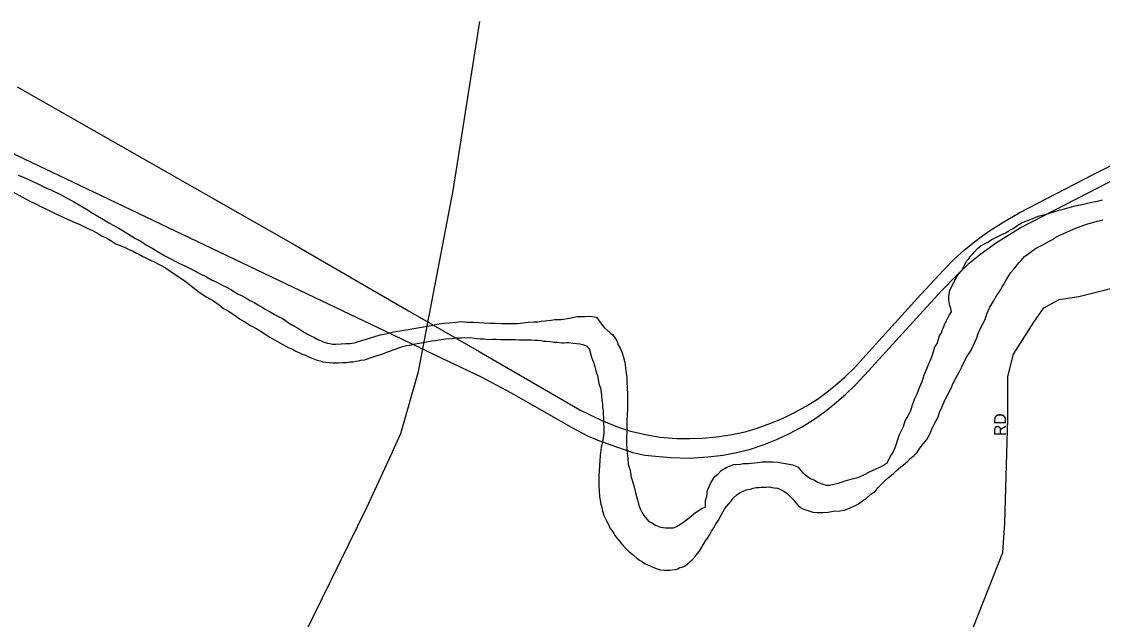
# Model space of a CAD drawing. Extents: x 2010165 to 2382125, y 1060529 to 1407316.
# Drawn here: x 2185453 to 2190036, y 1254931 to 1257465 of the extents above; entities that cross this region are included whole.
import ezdxf

# ---------------------------------------------------------------- set-up
doc = ezdxf.new("R2010")
doc.units = 0
for name, color, linetype in [('GM_X_City_Street', 7, 'Continuous'), ('GM_X_City_Street_Text', 7, 'Continuous'), ('GM_X_Minor_River', 7, 'Continuous'), ('GM_X_Rail_Line', 7, 'Continuous'), ('GM_X_US_Route', 7, 'Continuous')]:
    doc.layers.add(name, color=color, linetype=linetype)

msp = doc.modelspace()

# ---------------------------------------------------------------- linework, layer by layer
at = {"layer": 'GM_X_City_Street'}
msp.add_lwpolyline([(2188187.8, 1253451.3), (2188815.3, 1253736.2), (2189044.5, 1253863.6), (2189119.4, 1253955), (2189200.6, 1254128.1), (2189384.1, 1254630.9), (2189613.8, 1255214.8), (2189622.8, 1255340.6), (2189634.8, 1255781.2), (2189635.2, 1255960.9), (2189658.7, 1256054.9), (2189745.7, 1256191.3), (2189787.4, 1256252), (2189852.4, 1256286.9), (2189936, 1256299.5), (2190636.2, 1256474.5)], dxfattribs=at)
at = {"layer": 'GM_X_Minor_River'}
for points in [[(2185438.9, 1256814.4), (2185457.1, 1256806.6), (2185477.2, 1256798.9), (2185497.4, 1256789.1), (2185521.6, 1256777.3), (2185549.9, 1256763.6), (2185580.1, 1256749.9), (2185618.5, 1256732.3), (2185646.8, 1256716.6), (2185675.1, 1256700.9), (2185701.3, 1256685.2), (2185727.6, 1256669.4), (2185751.9, 1256653.7), (2185776.1, 1256639.9), (2185800.4, 1256626.2), (2185822.6, 1256612.4), (2185844.8, 1256600.6), (2185865, 1256588.8), (2185935.8, 1256545.6), (2185958, 1256533.8), (2185982.3, 1256518), (2186006.5, 1256504.3), (2186032.8, 1256488.5), (2186061.1, 1256472.8), (2186091.4, 1256457.1), (2186119.7, 1256441.4), (2186147.9, 1256427.7), (2186176.2, 1256414), (2186210.5, 1256396.4), (2186236.8, 1256382.6), (2186259, 1256370.9), (2186281.2, 1256361.1), (2186301.4, 1256349.3), (2186321.6, 1256339.5), (2186339.7, 1256329.7), (2186355.9, 1256319.9), (2186372.1, 1256310), (2186388.2, 1256302.2), (2186404.4, 1256294.4), (2186420.6, 1256282.5), (2186440.7, 1256274.7), (2186454.9, 1256264.9), (2186473.1, 1256255.1), (2186489.3, 1256245.2), (2186507.4, 1256235.4), (2186525.6, 1256223.6), (2186543.8, 1256213.8), (2186555.9, 1256207.9), (2186570.1, 1256200.1), (2186584.3, 1256188.2), (2186602.4, 1256178.4), (2186626.7, 1256164.6), (2186644.9, 1256152.8)], [(2185403.7, 1256749.8), (2185454.2, 1256722.3), (2185472.4, 1256712.5), (2185490.6, 1256702.7), (2185512.8, 1256692.9), (2185535, 1256681.2), (2185559.2, 1256669.4), (2185597.6, 1256649.8), (2185631.9, 1256634.2), (2185666.2, 1256618.6), (2185700.4, 1256604.9), (2185730.7, 1256589.2), (2185756.9, 1256577.5), (2185779.2, 1256565.7), (2185795.3, 1256555.9), (2185809.4, 1256550), (2185821.6, 1256542.2), (2185835.7, 1256534.3), (2185849.9, 1256524.4), (2185874.1, 1256514.7), (2185892.2, 1256506.9), (2185908.4, 1256499.1), (2185926.5, 1256491.3), (2185940.7, 1256483.4), (2185952.8, 1256477.5), (2185966.9, 1256469.7), (2185983.1, 1256461.8), (2185999.2, 1256454), (2186015.4, 1256446.2), (2186063.8, 1256420.7), (2186078, 1256410.8), (2186096.2, 1256399), (2186144.8, 1256365.5), (2186173.1, 1256343.8), (2186205.6, 1256318.1), (2186238, 1256296.4), (2186266.2, 1256280.7), (2186290.5, 1256264.9), (2186308.8, 1256249.1), (2186329, 1256239.3), (2186343.1, 1256229.4), (2186359.3, 1256219.6), (2186377.5, 1256205.8), (2186399.8, 1256192), (2186424.1, 1256176.2), (2186450.3, 1256162.5), (2186476.6, 1256146.8), (2186502.9, 1256129), (2186583.7, 1256083.8), (2186601.9, 1256076), (2186616, 1256068.2), (2186628.1, 1256062.3), (2186640.2, 1256056.4), (2186656.3, 1256050.6), (2186672.5, 1256042.8), (2186688.6, 1256036.9), (2186702.7, 1256031.1), (2186718.8, 1256027.3), (2186730.9, 1256023.4), (2186742.9, 1256021.6), (2186757, 1256019.7), (2186771.1, 1256017.9), (2186783.1, 1256018), (2186797.1, 1256018.2), (2186815.1, 1256020.4), (2186831.2, 1256020.6), (2186845.2, 1256022.8), (2186859.2, 1256023), (2186871.2, 1256025.1), (2186881.2, 1256027.2), (2186891.2, 1256029.4), (2186907.2, 1256031.6), (2186919.2, 1256035.7), (2186931.1, 1256039.9), (2186945.1, 1256044.1), (2186957.1, 1256048.2), (2186971.1, 1256052.4), (2186985, 1256056.6), (2186997, 1256062.8), (2187010.9, 1256066.9), (2187028.9, 1256073.2), (2187040.9, 1256077.3), (2187052.8, 1256081.5), (2187068.8, 1256087.7), (2187084.8, 1256091.9), (2187098.8, 1256094.1), (2187114.8, 1256098.3)], [(2189389.9, 1256260.2), (2189385.6, 1256286.3), (2189385.4, 1256300.3), (2189389, 1256326.5), (2189398.8, 1256344.6), (2189410.5, 1256368.9), (2189424.2, 1256393.1), (2189440, 1256409.3), (2189459.5, 1256449.7), (2189469.4, 1256459.9), (2189477.3, 1256470), (2189487.1, 1256480.1), (2189495, 1256490.3), (2189506.9, 1256502.5), (2189520.7, 1256514.7), (2189536.7, 1256522.9), (2189552.6, 1256531.1), (2189564.5, 1256539.3), (2189578.4, 1256547.5), (2189592.4, 1256553.6), (2189604.3, 1256559.8), (2189616.3, 1256566), (2189626.2, 1256570.1), (2189636.2, 1256576.2), (2189646.1, 1256582.4), (2189658, 1256588.6), (2189673.9, 1256598.8), (2189695.8, 1256613.1), (2189731.7, 1256625.6), (2189763.6, 1256640), (2189797.6, 1256648.4), (2189825.5, 1256656.8), (2189853.5, 1256665.2), (2189875.4, 1256671.5), (2189899.4, 1256677.8), (2189921.4, 1256684.1), (2189943.4, 1256688.3), (2189961.3, 1256692.6), (2189979.3, 1256696.8), (2190005.3, 1256703.1), (2190021.3, 1256705.3), (2190037.3, 1256709.5)], [(2189381.1, 1255884.9), (2189392.8, 1255909.1), (2189404.4, 1255935.3), (2189418.1, 1255959.6), (2189429.9, 1255981.8), (2189441.6, 1256004), (2189451.3, 1256026.2), (2189463, 1256046.4), (2189474.8, 1256064.6), (2189484.6, 1256080.8), (2189504.1, 1256125.2), (2189509.8, 1256143.3), (2189519.5, 1256165.5), (2189529.3, 1256183.7), (2189539.1, 1256201.9), (2189546.8, 1256226), (2189558.4, 1256254.3), (2189574.1, 1256280.5), (2189587.8, 1256302.8), (2189597.6, 1256316.9), (2189605.5, 1256329.1), (2189611.3, 1256341.2), (2189619.2, 1256353.3), (2189627, 1256367.5), (2189636.8, 1256383.6), (2189648.6, 1256401.8), (2189660.4, 1256416), (2189672.3, 1256430.2), (2189682.1, 1256442.4), (2189692, 1256452.5), (2189705.8, 1256468.7), (2189719.7, 1256478.9), (2189737.6, 1256491.2), (2189757.4, 1256505.5), (2189781.3, 1256517.8), (2189803.2, 1256530.1), (2189821.1, 1256540.4), (2189839, 1256550.6), (2189858.9, 1256560.9), (2189880.8, 1256571.2), (2189898.8, 1256577.4), (2189918.7, 1256587.7), (2189946.6, 1256598.1), (2189968.5, 1256606.4), (2189990.5, 1256612.6), (2190014.5, 1256619), (2190038.4, 1256625.3)], [(2188066.2, 1255431.6), (2188070.4, 1255415.6), (2188076.7, 1255399.6), (2188082.9, 1255385.6), (2188091.1, 1255371.7), (2188111.5, 1255347.8), (2188125.6, 1255340), (2188141.8, 1255330.1), (2188161.9, 1255322.3), (2188174, 1255320.5), (2188184, 1255318.6), (2188204.1, 1255318.8), (2188218.1, 1255319), (2188230.1, 1255325.2), (2188251.9, 1255337.5), (2188277.7, 1255357.9), (2188311.4, 1255384.4), (2188339.2, 1255402.8), (2188353.2, 1255406.9), (2188352.8, 1255435), (2188358.6, 1255453.1), (2188360.5, 1255463.2), (2188360.3, 1255475.2), (2188373.9, 1255507.5), (2188391.5, 1255535.8), (2188407.4, 1255548.1), (2188419.2, 1255562.2), (2188443.1, 1255576.6), (2188473, 1255587), (2188501, 1255589.3), (2188513.1, 1255591.5), (2188523.1, 1255591.6), (2188535.1, 1255591.7), (2188547.1, 1255593.9), (2188561.1, 1255594.1), (2188575.1, 1255596.2), (2188593.1, 1255598.5), (2188611.2, 1255598.7), (2188623.2, 1255598.8), (2188637.2, 1255599), (2188659.3, 1255597.2), (2188707.5, 1255589.8), (2188721.6, 1255586), (2188733.7, 1255582.1), (2188745.8, 1255576.2), (2188758, 1255562.3), (2188766.2, 1255552.4), (2188784.4, 1255538.6), (2188798.6, 1255528.7), (2188814.7, 1255520.9), (2188828.9, 1255513), (2188843, 1255507.2), (2188855.1, 1255503.3), (2188865.1, 1255499.4), (2188879.2, 1255499.6), (2188897.2, 1255503.8), (2188921.1, 1255510.1), (2188945.1, 1255518.4), (2188975, 1255526.8), (2188995, 1255531.1), (2189009, 1255537.3), (2189026.9, 1255545.5), (2189050.8, 1255557.8), (2189074.7, 1255568.2), (2189094.6, 1255578.4), (2189108.6, 1255584.6), (2189124.4, 1255596.8), (2189138.1, 1255623.1), (2189147.9, 1255637.3), (2189157.6, 1255659.5), (2189163.4, 1255675.6), (2189167.2, 1255689.7), (2189171.1, 1255701.8), (2189176.9, 1255717.9), (2189184.7, 1255732), (2189192.5, 1255748.2), (2189200.2, 1255772.3), (2189211.9, 1255794.6), (2189223.6, 1255816.8), (2189229.4, 1255836.9), (2189239, 1255865.1), (2189250.7, 1255887.3), (2189260.4, 1255913.5), (2189272.1, 1255939.8), (2189279.7, 1255967.9), (2189312.7, 1256044.6), (2189318.5, 1256060.7), (2189326.2, 1256086.9), (2189336, 1256099.1), (2189339.8, 1256115.2), (2189345.6, 1256133.3), (2189353.4, 1256145.4), (2189357.3, 1256155.5), (2189361.2, 1256165.6), (2189367, 1256179.7), (2189374.8, 1256197.9), (2189382.6, 1256212), (2189388.4, 1256222.1), (2189396.3, 1256234.2), (2189394.1, 1256248.3), (2189389.9, 1256260.2)], [(2186644.9, 1256152.8), (2186663.1, 1256141), (2186679.2, 1256133.1), (2186695.4, 1256125.3), (2186709.5, 1256117.5), (2186723.6, 1256111.6), (2186735.8, 1256105.7), (2186749.9, 1256101.9), (2186759.9, 1256100), (2186772, 1256098.2), (2186786, 1256098.3), (2186808, 1256098.6), (2186828.1, 1256100.8), (2186846.1, 1256101.1), (2186864.1, 1256103.3), (2186878.1, 1256107.5), (2186946, 1256128.3), (2186973.9, 1256136.7), (2187003.9, 1256143.1), (2187031.9, 1256149.5), (2187065.9, 1256155.9), (2187091.9, 1256160.2), (2187115.9, 1256164.5), (2187139.8, 1256168.8), (2187165.9, 1256173.2), (2187189.9, 1256177.4), (2187215.9, 1256181.8), (2187241.9, 1256186.1), (2187267.9, 1256188.4), (2187293.9, 1256190.8), (2187319.9, 1256193.1), (2187342, 1256191.3), (2187368.1, 1256191.6), (2187392.2, 1256189.9), (2187414.2, 1256188.2), (2187438.3, 1256186.5), (2187462.4, 1256186.8), (2187486.5, 1256185.1), (2187512.5, 1256185.4), (2187536.6, 1256185.7), (2187556.6, 1256185.9), (2187578.6, 1256188.2), (2187600.6, 1256190.4), (2187624.7, 1256192.7), (2187642.7, 1256193), (2187656.7, 1256195.1), (2187672.7, 1256197.3), (2187684.8, 1256197.5), (2187698.8, 1256199.7), (2187714.8, 1256201.9), (2187728.8, 1256202), (2187740.8, 1256202.2), (2187776.8, 1256208.6), (2187808.8, 1256215), (2187840.9, 1256215.4), (2187864.9, 1256215.7), (2187881, 1256213.9), (2187891, 1256212), (2187911.5, 1256182.2), (2187923.7, 1256168.3), (2187935.9, 1256156.4), (2187950.1, 1256144.5), (2187960.2, 1256136.6), (2187972.5, 1256118.7), (2187978.7, 1256108.7), (2187982.9, 1256094.8), (2187991.1, 1256080.8), (2187995.2, 1256070.8), (2187999.4, 1256060.8), (2188003.6, 1256046.8), (2188007.8, 1256030.8), (2188012.1, 1256012.8), (2188014.4, 1255992.8), (2188016.6, 1255976.8), (2188018.9, 1255956.7), (2188019.2, 1255934.6), (2188021.4, 1255914.6), (2188021.9, 1255884.5), (2188022.2, 1255862.4), (2188022.4, 1255842.4), (2188022.7, 1255820.3), (2188021, 1255798.2), (2188019.4, 1255774.1), (2188019.7, 1255752.1), (2188020, 1255728), (2188018.4, 1255699.9), (2188018.7, 1255673.8), (2188019, 1255653.7), (2188021.3, 1255637.7), (2188023.6, 1255611.6), (2188025.9, 1255589.6), (2188030.2, 1255571.6), (2188034.4, 1255555.6), (2188036.6, 1255539.6), (2188040.8, 1255525.6), (2188045, 1255511.6), (2188049.2, 1255497.6), (2188051.4, 1255487.6), (2188055.7, 1255467.5), (2188059.9, 1255451.5), (2188066.2, 1255431.6)], [(2187114.8, 1256098.3), (2187130.8, 1256100.5), (2187146.8, 1256102.7), (2187162.8, 1256106.9), (2187176.8, 1256109.1), (2187190.8, 1256111.2), (2187206.8, 1256113.4), (2187222.8, 1256115.6), (2187250.8, 1256120), (2187276.8, 1256122.3), (2187296.8, 1256124.6), (2187316.9, 1256124.8), (2187355, 1256125.3), (2187373, 1256123.5), (2187385.1, 1256121.6), (2187397.1, 1256119.8), (2187411.2, 1256119.9), (2187433.2, 1256118.2), (2187449.3, 1256118.4), (2187465.3, 1256118.6), (2187483.4, 1256116.8), (2187501.4, 1256117), (2187515.5, 1256117.2), (2187531.5, 1256117.4), (2187547.5, 1256117.6), (2187563.6, 1256115.8), (2187579.6, 1256115.9), (2187593.7, 1256116.1), (2187613.7, 1256116.4), (2187629.8, 1256114.6), (2187643.8, 1256114.7), (2187655.9, 1256112.9), (2187667.9, 1256111), (2187677.9, 1256111.1), (2187694, 1256109.3), (2187712.1, 1256105.5), (2187722.1, 1256105.6), (2187744.2, 1256103.9), (2187754.2, 1256104), (2187764.2, 1256104.1), (2187774.2, 1256104.3), (2187792.3, 1256102.5), (2187806.4, 1256100.6), (2187820.4, 1256098.8), (2187832.5, 1256096.9), (2187848.6, 1256091.1), (2187860.8, 1256075.2), (2187869.3, 1256043.2), (2187873.5, 1256031.2), (2187877.6, 1256021.2), (2187883.9, 1256003.2), (2187886.1, 1255991.2), (2187890.2, 1255979.2), (2187894.5, 1255963.2), (2187898.7, 1255949.2), (2187900.9, 1255931.2), (2187907.2, 1255911.2), (2187911.4, 1255895.2), (2187911.7, 1255877.2), (2187913.9, 1255863.1), (2187916.1, 1255845.1), (2187916.3, 1255831.1), (2187918.6, 1255815), (2187918.8, 1255801), (2187920.9, 1255789), (2187921.2, 1255770.9), (2187921.3, 1255758.9), (2187921.5, 1255748.8), (2187921.7, 1255734.8), (2187921.8, 1255724.8), (2187920, 1255708.7), (2187914.4, 1255678.5), (2187910.7, 1255660.4), (2187907.1, 1255626.3), (2187905.4, 1255604.2), (2187903.7, 1255584.1), (2187902, 1255560), (2187900.3, 1255543.9), (2187900.5, 1255529.9), (2187900.7, 1255513.8), (2187900.9, 1255497.8), (2187903.5, 1255451.7), (2187905.8, 1255435.6), (2187910, 1255419.6), (2187914.2, 1255405.6), (2187916.4, 1255391.6), (2187922.7, 1255371.6), (2187928.9, 1255357.7), (2187935.1, 1255345.7), (2187941.2, 1255333.7), (2187947.5, 1255319.7), (2187955.6, 1255307.8), (2187963.8, 1255295.9), (2187970, 1255285.9), (2187978.2, 1255274), (2187988.4, 1255262.1), (2187998.5, 1255250.1), (2188006.7, 1255240.2), (2188016.9, 1255230.3), (2188027, 1255220.4), (2188039.2, 1255210.5)], [(2188039.2, 1255210.5), (2188049.3, 1255202.6), (2188061.5, 1255190.7), (2188073.6, 1255182.8), (2188085.8, 1255174.9), (2188097.9, 1255167.1), (2188112, 1255161.2), (2188124.1, 1255155.3), (2188136.2, 1255149.5), (2188148.3, 1255145.6), (2188162.4, 1255141.8), (2188178.5, 1255139.9), (2188192.5, 1255140.1), (2188202.5, 1255140.2), (2188222.5, 1255142.5), (2188232.5, 1255144.6), (2188244.5, 1255150.8), (2188254.5, 1255152.9), (2188264.4, 1255157), (2188276.4, 1255165.2), (2188286.2, 1255175.3), (2188298.1, 1255185.5), (2188310, 1255197.7), (2188319.8, 1255209.9), (2188327.7, 1255220), (2188353.2, 1255264.5), (2188363, 1255276.6), (2188370.9, 1255290.8), (2188378.7, 1255304.9), (2188388.5, 1255319.1), (2188396.3, 1255335.2), (2188408.1, 1255351.4), (2188419.8, 1255373.6), (2188435.5, 1255401.9), (2188451.3, 1255420.2), (2188461.1, 1255430.3), (2188471, 1255444.5), (2188486.8, 1255460.7), (2188502.7, 1255470.9), (2188522.6, 1255479.2), (2188532.6, 1255481.3), (2188544.6, 1255483.5), (2188554.6, 1255487.6), (2188568.6, 1255489.8), (2188578.6, 1255489.9), (2188588.6, 1255492.1), (2188598.6, 1255492.2), (2188610.7, 1255492.3), (2188624.7, 1255492.5), (2188634.7, 1255490.6), (2188644.8, 1255488.7), (2188658.8, 1255486.9), (2188668.9, 1255483), (2188685.1, 1255475.2), (2188699.2, 1255465.3), (2188715.5, 1255449.4), (2188725.7, 1255437.5), (2188735.9, 1255425.6), (2188746.1, 1255413.7), (2188756.2, 1255405.8), (2188766.3, 1255399.9), (2188808.6, 1255386.3), (2188826.6, 1255384.6), (2188850.7, 1255384.9), (2188872.7, 1255385.1), (2188894.7, 1255389.4), (2188922.8, 1255391.8), (2188940.8, 1255394), (2188956.7, 1255400.2), (2188972.7, 1255406.4), (2188986.6, 1255412.6), (2189002.6, 1255420.8), (2189018.4, 1255433), (2189036.3, 1255445.3), (2189054.1, 1255461.6), (2189072, 1255473.8), (2189085.8, 1255490), (2189103.6, 1255508.3), (2189115.5, 1255520.5), (2189129.3, 1255532.7), (2189141.2, 1255542.9), (2189151.1, 1255551), (2189161, 1255561.2), (2189170.9, 1255569.3), (2189180.8, 1255577.5), (2189192.7, 1255585.6), (2189210.6, 1255601.9), (2189222.4, 1255614.1), (2189238.3, 1255626.3), (2189250.1, 1255638.5), (2189261.9, 1255656.7), (2189277.7, 1255677), (2189291.5, 1255693.2), (2189303.2, 1255713.4), (2189314.9, 1255741.6), (2189328.6, 1255767.9), (2189338.3, 1255786.1), (2189346, 1255808.2), (2189355.8, 1255830.4), (2189369.3, 1255862.7), (2189381.1, 1255884.9)]]:
    msp.add_lwpolyline(points, dxfattribs=at)
at = {"layer": 'GM_X_Rail_Line'}
for points in [[(2185434.3, 1257188.4), (2186612.9, 1256517.1), (2187093.2, 1256239.3), (2187393.4, 1256066.7), (2187820.9, 1255819.9), (2187913.1, 1255774), (2187987.4, 1255745), (2188034.8, 1255729.6), (2188106.1, 1255713.6), (2188159.5, 1255703.6), (2188231.3, 1255698.2), (2188286.2, 1255698.2), (2188338.6, 1255699.2), (2188400.4, 1255705.1), (2188458.3, 1255713.6), (2188521.1, 1255726.6), (2188577, 1255743), (2188630.8, 1255762.5), (2188682.2, 1255783.4), (2188730.6, 1255807.4), (2188780.4, 1255835.3), (2188827.8, 1255864.7), (2188867.2, 1255894.7), (2188905.1, 1255924.6), (2188945, 1255959), (2188987.9, 1256000.9), (2189020.8, 1256037.3), (2189266.2, 1256308.1), (2189363.6, 1256412.7), (2189407.2, 1256457.7), (2189450.8, 1256497.2), (2189506.8, 1256541.5), (2189552.9, 1256575.5), (2189611.1, 1256612.4), (2189682.7, 1256654), (2189997.7, 1256816.3), (2190258.1, 1256947.9)], [(2185195.7, 1257009.9), (2185728.2, 1256757), (2186542.3, 1256368.3), (2186992.9, 1256153.6), (2187207.7, 1256051.3), (2187401.3, 1255959.3), (2187528.8, 1255891.1), (2187789.3, 1255743.1), (2187853.4, 1255709.7), (2187903.1, 1255687.9), (2187980.2, 1255660.6), (2188045.6, 1255638.1), (2188095.4, 1255627.9), (2188141.1, 1255622.4), (2188205.9, 1255617), (2188284.3, 1255614.9), (2188362.7, 1255620.4), (2188427.5, 1255627.2), (2188484.7, 1255638.8), (2188543.4, 1255653.1), (2188602, 1255672.2), (2188658.6, 1255694.7), (2188709, 1255718.6), (2188760.2, 1255745.8), (2188816.8, 1255781.3), (2188862.4, 1255814), (2188900.6, 1255845.4), (2188947.7, 1255885.6), (2188990.6, 1255926.5), (2189044.5, 1255985.2), (2189116.8, 1256064.3), (2189277, 1256240.2), (2189353.4, 1256323.3), (2189420.2, 1256392.2), (2189471.3, 1256441.3), (2189521.1, 1256480.2), (2189586.5, 1256529.2), (2189687.4, 1256591.3), (2189879.3, 1256689.5), (2190313.8, 1256912.3)]]:
    msp.add_lwpolyline(points, dxfattribs=at)
at = {"layer": 'GM_X_US_Route'}
for points in [[(2187018.6, 1255626), (2187061.5, 1255718.8), (2187135.8, 1255981.2), (2187282.7, 1256749.1), (2187396.5, 1257464.8)], [(2186608.6, 1254779.4), (2186612.6, 1254787.1), (2186917.1, 1255406), (2187018.6, 1255626)]]:
    msp.add_lwpolyline(points, dxfattribs=at)

# ---------------------------------------------------------------- texts
at = {"layer": 'GM_X_City_Street_Text'}
msp.add_text('RD', height=50, rotation=90, dxfattribs=at).set_placement((2189627.2, 1255708.3))

doc.saveas('drawing.dxf')
